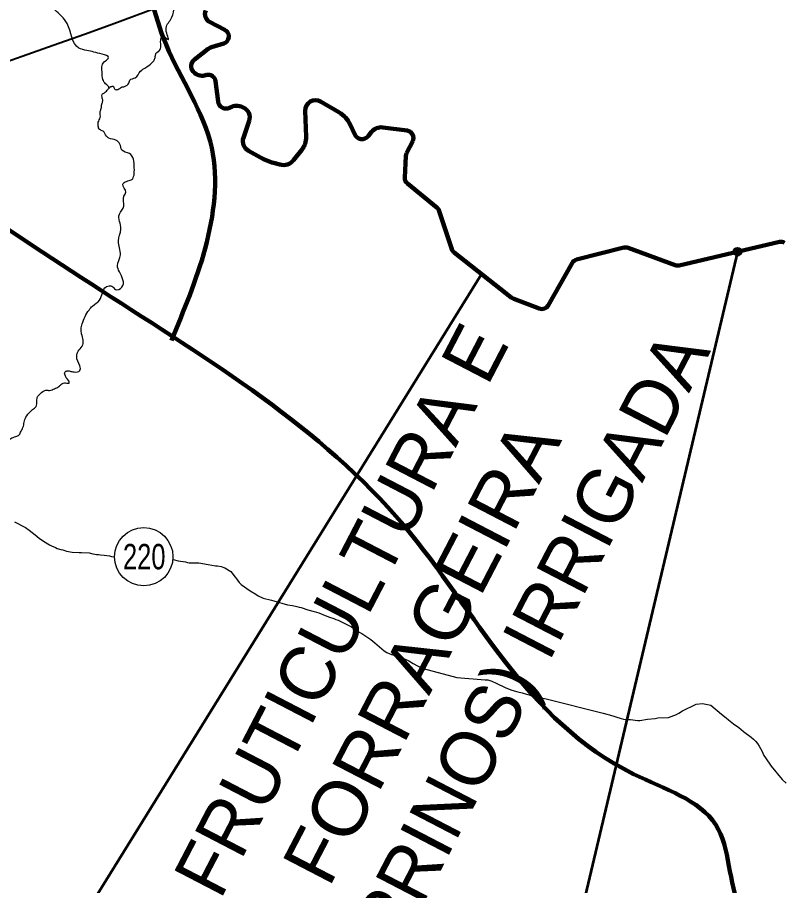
# Model space of a CAD drawing. Extents: x -1643653 to 4543381, y 1624270 to 13878484.
# Drawn here: x 611528 to 622081, y 8957136 to 8969087 of the extents above; entities that cross this region are included whole.
import ezdxf
from ezdxf.enums import TextEntityAlignment as Align

# ---------------------------------------------------------------- set-up
doc = ezdxf.new("R2010")
doc.units = 0
doc.header["$LTSCALE"] = 200
doc.header["$PDMODE"] = 32
doc.header["$PDSIZE"] = 100
for name, color, linetype, lineweight in [('12', 7, 'Continuous', 25), ('24', 7, 'Continuous', 25), ('28', 7, 'Continuous', 53), ('48', 7, 'Continuous', 25), ('60', 7, 'Continuous', 13), ('61', 7, 'Continuous', 90), ('9', 7, 'Continuous', 90)]:
    doc.layers.add(name, color=color, linetype=linetype, lineweight=lineweight)
doc.layers.add('42', color=7, linetype='Continuous')

msp = doc.modelspace()

# ---------------------------------------------------------------- linework, layer by layer
at = {"layer": '12', "lineweight": 40}
msp.add_lwpolyline([(616723.1, 8970254.2), (616475.2, 8970206.7), (616247.5, 8970158.2), (616024, 8970116.8), (615816.8, 8970075.4), (615681.8, 8970025.2), (615145.1, 8969827), (614804, 8969702.3), (614465.5, 8969579.5), (614127, 8969456.8), (613790, 8969340.1), (613461.1, 8969222.4), (613140.4, 8969103.7), (612819.7, 8968986), (612449.8, 8968852.2), (612021.1, 8968699.3), (611592.4, 8968549.4), (611360.5, 8968467.9)], dxfattribs=at)
at = {"layer": '12'}
for points in [[(611490.1, 8962144.2), (611638.5, 8962063.3), (611691.1, 8962029.4), (611771.1, 8961966.4), (611829.3, 8961918.4), (611889.1, 8961876.4), (611971.1, 8961828.5), (611997.8, 8961813.5), (612050.6, 8961788.6), (612077, 8961777.6), (612125.6, 8961761.6), (612153.7, 8961756.7), (612204.9, 8961738.7), (612281.6, 8961727.8), (612380.1, 8961723), (612410.5, 8961723), (612515.1, 8961715.2), (612566.3, 8961705.2), (612591.9, 8961698.3), (612616.6, 8961694.3), (612643, 8961692.3), (612669.5, 8961691.4), (612719.8, 8961683.5), (612795.6, 8961675.6), (612823.8, 8961668.6), (612864.6, 8961663.8)], [(613672.1, 8961625.4), (613738.4, 8961606.9), (613840.6, 8961591.1), (613866.3, 8961585.1), (613888.9, 8961581.1), (613942.1, 8961579.2), (613971.7, 8961581.3), (614023.1, 8961578.3), (614049.5, 8961572.4), (614124.5, 8961561.5), (614153.6, 8961554.5), (614252.3, 8961537.6), (614280.5, 8961536.7), (614332.5, 8961530.8), (614382, 8961510.8), (614463.3, 8961460.9), (614523.8, 8961379.8), (614532.2, 8961372.8), (614580.2, 8961308.8), (614605.9, 8961280.8), (614728.6, 8961192.9), (614806.5, 8961149.9), (614838.9, 8961123.9), (614908, 8961095), (615024.6, 8961065.1), (615056.6, 8961054.2), (615245.1, 8961000.4), (615313.2, 8960990.5), (615372, 8960976.5), (615403.6, 8960970.6), (615432.5, 8960962.6), (615523, 8960932.7), (615612.4, 8960910.8), (615673, 8960889.9), (615762.6, 8960853), (615820.4, 8960833), (615879.2, 8960814.1), (615910, 8960801.1), (615940.9, 8960791.2), (616125.3, 8960698.3), (616228.1, 8960625.3), (616267.4, 8960608.4), (616387.9, 8960522.4), (616444.1, 8960477.5), (616541.1, 8960393.5), (616575, 8960367.5), (616612, 8960346.5), (616675.8, 8960318.6), (616704.8, 8960308.6), (616763.6, 8960286.7), (616854.8, 8960258.8), (616911.9, 8960228.8), (616972.5, 8960193.8), (617033, 8960160.9), (617107.9, 8960123.1)], [(617107.9, 8960123.1), (617571.3, 8960000.1), (617961.2, 8959971.1), (617997, 8959967.1), (618026, 8959959.2), (618054, 8959949.2), (618114.7, 8959924.2), (618235.7, 8959862.3), (618293.7, 8959838.4), (618327.5, 8959827.4), (618413, 8959804.5), (618473.5, 8959791.6), (618533.2, 8959772.7), (618617.9, 8959748.8), (618652.5, 8959740.8), (618682.4, 8959731.8), (618711.4, 8959723.9), (618803.6, 8959709), (619586.3, 8959511.3)], [(619831.3, 8959436.2), (619865.1, 8959428.2), (619897.1, 8959423.3), (619929, 8959423.3), (619960.1, 8959421.4), (620056, 8959410.5), (620088, 8959410.6), (620193.3, 8959426.8), (620302, 8959438.9), (620338.3, 8959444), (620485.1, 8959452.2), (620592.3, 8959491.5), (620626.6, 8959508.6), (620677.1, 8959543.7), (620866.8, 8959636.1), (620950.1, 8959645.3), (621067.6, 8959622.4), (621213.8, 8959498.5), (621277.5, 8959446.5), (621310.7, 8959416.5), (621378.9, 8959364.5), (621451.2, 8959312.6), (621517.4, 8959257.6), (621620.6, 8959177.6), (621652, 8959151.6), (621681.1, 8959122.6), (621709.4, 8959090.6), (621730.8, 8959055.6), (621766, 8958989.6), (621797.6, 8958926.5), (621816.7, 8958894.5), (621897.9, 8958779.4), (622047.1, 8958598.4), (622104.4, 8958547.4)], [(619586.3, 8959511.3), (619636.3, 8959496), (619674.1, 8959485), (619831.3, 8959436.2)]]:
    msp.add_lwpolyline(points, dxfattribs=at)
at = {"layer": '24'}
for points in [[(612667.9, 8967747.4), (612667.9, 8967790.6), (612680.2, 8967833.7), (612689.4, 8967892.3), (612701.8, 8967938.6), (612692.5, 8967987.9), (612692.5, 8968024.9), (612726.4, 8968049.6), (612775.7, 8968098.9), (612785, 8968114.3), (612741.8, 8968172.9), (612704.8, 8968231.5), (612692.5, 8968339.4), (612692.5, 8968425.8), (612738.8, 8968487.5), (612781.9, 8968533.7), (612694.2, 8968580), (612482.9, 8968630.8), (612373, 8968664.6), (612212.4, 8969002.9), (612043.3, 8969189), (611899.7, 8969349.7), (611882.8, 8969392), (612026.5, 8969392), (612187.1, 8969451.2), (612254.7, 8969544.2), (612204, 8969662.7), (612077.2, 8969984.1), (612026.5, 8970153.2), (611967.3, 8970271.6), (612018, 8970415.4), (612059.6, 8970464.8), (612178.6, 8970464.8), (612198.5, 8970524.3), (612143.9, 8970638.6), (612134, 8970737.9), (612183.6, 8970832.2), (612198.5, 8970901.7), (612173.7, 8970996.1), (612153.8, 8971095.4), (612034.7, 8971169.8), (611950.4, 8971234.4), (611811.4, 8971313.8), (611756.8, 8971358.5), (611742, 8971462.8), (611712.2, 8971557.2), (611702.3, 8971636.6), (611756.8, 8971686.2), (611801.5, 8971686.2), (611829.2, 8971666.8), (611881.3, 8971661.6), (611964.6, 8971705.9), (612040.2, 8971737.1), (612128.7, 8971752.8), (612212, 8971778.8), (612238.1, 8971812.7), (612258.9, 8971872.6), (612264.1, 8971989.9), (612258.9, 8972052.5), (612245.9, 8972091.6), (612199, 8972120.2), (612087, 8972203.6), (612029.7, 8972268.8), (611993.3, 8972341.7), (612000.3, 8972381.2), (612077.3, 8972484.1), (612113.3, 8972556.1), (612180.2, 8972607.5), (612231.6, 8972664.1), (612288.1, 8972725.8), (612318.9, 8972792.7), (612396, 8972854.4), (612426.9, 8972905.8), (612468, 8973024.1), (612498.8, 8973137.3), (612550.2, 8973199), (612601.6, 8973286.4), (612606.8, 8973368.7), (612596.5, 8973409.9), (612524.5, 8973471.6), (612478.3, 8973553.9), (612462.8, 8973646.5), (612370.3, 8973888.2), (612396, 8973991.1), (612432, 8974057.9), (612406.3, 8974140.2), (612416.6, 8974160.8), (612473.1, 8974181.4), (612555.4, 8974299.7), (612622.2, 8974397.4), (612653, 8974423.1)], [(612786.7, 8968107.3), (612801.6, 8968128.4), (612825.4, 8968137.6), (612841.8, 8968141.2), (612849.1, 8968135.7), (612863.8, 8968104.6), (612885.7, 8968091.8), (612907.7, 8968095.5), (612936.9, 8968110.1), (612958.9, 8968126.6), (613002.8, 8968135.7), (613019.2, 8968144.9), (613052.1, 8968168.7), (613075.9, 8968223.6), (613149.1, 8968256.5), (613222.2, 8968346.2), (613291.7, 8968393.7), (613379.5, 8968463.3), (613410.6, 8968499.9), (613419.7, 8968521.8), (613428.9, 8968573.1), (613434.3, 8968587.7), (613492.9, 8968642.6), (613500.2, 8968675.6), (613500.2, 8968774.4), (613520.8, 8968819.7), (613563.5, 8968810.2), (613601.5, 8968781.7), (613573, 8968914.7), (613639.4, 8969062), (613682.2, 8969190.2), (613720.1, 8969337.5), (613710.7, 8969399.2), (613677.4, 8969432.5), (613601.5, 8969437.2), (613577.7, 8969451.5), (613558.7, 8969522.8), (613558.7, 8969603.5), (613644.2, 8969670), (613758.1, 8969741.3), (613791.3, 8969793.5), (613772.4, 8969850.5), (613667.9, 8969964.5), (613648.9, 8970026.3), (613691.7, 8970145), (613767.6, 8970301.8), (613881.6, 8970377.8), (613929, 8970392), (613962.2, 8970444.3), (613976.5, 8970529.8), (614009.7, 8970567.8), (614047.7, 8970658), (614166.4, 8970700.8), (614261.3, 8970800.5), (614342, 8970890.8), (614437, 8970938.3), (614503.4, 8971071.3), (614560.4, 8971137.8), (614584.1, 8971209.1), (614565.1, 8971304.1), (614531.9, 8971432.3), (614503.4, 8971489.3), (614403.7, 8971541.6), (614384.7, 8971608.1), (614399, 8971741.1), (614508.2, 8971921.6), (614660.1, 8972083.1), (614712.3, 8972154.3), (614750.3, 8972154.3), (614793, 8972097.3), (614854.7, 8972064.1), (614873.7, 8972111.6), (614816.7, 8972387.1), (614812, 8972505.8), (614840.4, 8972594.7), (614887.9, 8972703.9), (614973.4, 8972751.4), (615039.8, 8972760.9), (615187, 8972836.9), (615272.4, 8972998.4), (615315.2, 8973159.9), (615348.4, 8973316.7)], [(610437.2, 8962206.7), (610489.2, 8962352.5), (610507, 8962405.6), (610591.1, 8962494.2), (610608.8, 8962534.1), (610569, 8962587.3), (610569, 8962636), (610622.1, 8962671.5), (610723.9, 8962746.8), (610781.5, 8962826.6), (610843.5, 8962831), (610865.6, 8962932.9), (610878.9, 8962999.4), (610927.6, 8963021.5), (610989.6, 8963039.3), (611153.5, 8963052.6), (611237.6, 8963092.4), (611326.2, 8963170.3), (611391.1, 8963243.8), (611437.2, 8963291.6), (611507.3, 8963317.3), (611551.7, 8963341.2), (611579, 8963390.8), (611611.5, 8963460.9), (611625.2, 8963534.4), (611655.9, 8963601), (611737.9, 8963688.2), (611785.7, 8963732.7), (611797.7, 8963804.5), (611808, 8963871.1), (611830.2, 8963895.1), (611896.8, 8963948.1), (611919, 8963954.9), (611970.2, 8963951.5), (612038.6, 8963975.4), (612098.4, 8964004.5), (612127.4, 8964033.5), (612190.6, 8964055.8), (612224.8, 8964050.6), (612238.5, 8964052.3), (612240.2, 8964069.4), (612206, 8964115.6), (612185.5, 8964161.7), (612177, 8964187.4), (612183.8, 8964207.9), (612226.5, 8964221.6), (612276, 8964211.3), (612310.2, 8964206.2), (612354.6, 8964207.9), (612385.4, 8964225), (612393.9, 8964254), (612385.4, 8964289.9), (612343.5, 8964423.3), (612364, 8964491.7), (612418.7, 8964560.1), (612432.3, 8964642.1), (612411.8, 8964731), (612405, 8964792.5), (612418.7, 8964867.8), (612514.3, 8965059.2), (612562.2, 8965113.9), (612657.8, 8965196), (612753.5, 8965380.6), (612828.7, 8965387.4), (612876.5, 8965339.6), (612965.4, 8965373.7), (612931.2, 8965585.7), (612903.9, 8965667.8), (612944.9, 8965818.2), (612917.5, 8966009.7), (612951.7, 8966173.8), (612931.2, 8966378.9), (612992.7, 8966488.3), (612992.7, 8966625.1), (613020, 8966679.8), (612979, 8966789.2), (613026.9, 8966830.2), (613095.2, 8966850.7), (613136.2, 8967014.8), (613067.9, 8967213.1), (612965.4, 8967261), (612938, 8967343), (612883.4, 8967397.7), (612787.7, 8967425.1), (612753.5, 8967452.4), (612705.7, 8967520.8), (612658.6, 8967543.9), (612640.1, 8967590.1), (612640.1, 8967642.6), (612667.9, 8967707.3), (612667.9, 8967747.4)]]:
    msp.add_spline(points, degree=3, dxfattribs=at)
at = {"layer": '28'}
for p, q in [((619220.9, 8965753.9), (619869, 8965917.2)), ((619220.9, 8965753.9), (619869, 8965917.2)), ((619927.8, 8965914.1), (620574.7, 8965677)), ((619927.8, 8965914.1), (620574.7, 8965677)), ((621434.1, 8965861.3), (618611.5, 8953933.2)), ((620631.9, 8965673.6), (621434.1, 8965861.3)), ((618829.8, 8965123.2), (619158.2, 8965706)), ((618829.8, 8965123.2), (619158.2, 8965706)), ((618356.7, 8965212), (618707.1, 8965078.8)), ((618356.7, 8965212), (618707.1, 8965078.8))]:
    msp.add_line(p, q, dxfattribs=at)
for points in [[(620631.9, 8965673.6), (621434.1, 8965861.3), (618611.5, 8953933.2), (618257.6, 8953925.9)], [(612430.1, 8956693.8), (617911.2, 8965554.7), (618251.3, 8965287.2), (618322.3, 8965231.4)], [(612430.2, 8956693.8), (617911.2, 8965554.7), (618251.3, 8965287.2), (618322.3, 8965231.4)]]:
    msp.add_lwpolyline(points, dxfattribs=at)
for centre, radius, start, end in [((619893.4, 8965820.2), 100, 69.87097, 104.14129), ((619893.4, 8965820.2), 100, 69.87097, 104.14129), ((619245.3, 8965657), 100, 104.14129, 150.60262), ((619245.3, 8965657), 100, 104.14129, 150.60262), ((620609.1, 8965770.9), 100, 249.87097, 283.17463), ((620609.1, 8965770.9), 100, 249.87097, 283.17463), ((618403.3, 8965334.4), 131, 231.82651, 249.1896), ((618403.3, 8965334.4), 131, 231.82651, 249.1896), ((618742.6, 8965172.3), 100, 249.1896, 330.60262), ((618742.6, 8965172.3), 100, 249.1896, 330.60262)]:
    msp.add_arc(centre, radius, start, end, dxfattribs=at)
msp.add_point((621434.1, 8965861.3), dxfattribs=at)
at = {"layer": '48'}
msp.add_circle((613266.4, 8961662.9), 401.3, dxfattribs=at)
at = {"layer": '60', "lineweight": 25}
msp.add_spline([(814781, 9009175.5), (814787.2, 9009173.4), (814796.9, 9009173.4), (814799.4, 9009172.4), (814805.1, 9009174.5), (814805.6, 9009176.5), (814811.7, 9009179.5), (814811.7, 9009179.5), (814801.5, 9009181), (814790.7, 9009181.5), (814784.1, 9009183.1), (814777.4, 9009185.1), (814778.4, 9009175.5)], degree=3, dxfattribs=at)
at = {"layer": '61'}
for p, q in [((614172.6, 8969023.4), (614383.5, 8968913.2)), ((614172.6, 8969023.4), (614383.5, 8968913.2)), ((614150.7, 8968652.4), (614064.8, 8968584.3)), ((614150.7, 8968652.4), (614064.8, 8968584.3)), ((614366.3, 8968728.9), (614200.2, 8968678.3)), ((614366.3, 8968728.9), (614200.2, 8968678.3)), ((614064.8, 8968584.3), (613961.3, 8968502.3)), ((614064.8, 8968584.3), (613961.3, 8968502.3)), ((613947.4, 8968343), (613955.6, 8968333.8)), ((613947.4, 8968343), (613955.6, 8968333.8)), ((614102, 8968287.5), (614131.4, 8968294.4)), ((614102, 8968287.5), (614131.4, 8968294.4)), ((614253.6, 8968209.2), (614288, 8967928)), ((614253.6, 8968209.2), (614288, 8967928)), ((614446.6, 8967843.1), (614455.8, 8967847.7)), ((614446.6, 8967843.1), (614455.8, 8967847.7)), ((614626.2, 8967852), (614634.4, 8967848.4)), ((614626.2, 8967852), (614634.4, 8967848.4)), ((615698.6, 8967927.7), (615951.5, 8967780.3)), ((615698.6, 8967927.7), (615951.5, 8967780.3)), ((615499.8, 8967442.5), (615488.2, 8967802.2)), ((615499.8, 8967442.5), (615488.2, 8967802.2)), ((614715.9, 8967663), (614637, 8967430)), ((614715.9, 8967663), (614637, 8967430)), ((616105.2, 8967611.2), (616167.8, 8967475.8)), ((616105.2, 8967611.2), (616167.8, 8967475.8)), ((616554.7, 8967572.4), (616889.3, 8967528)), ((616554.7, 8967572.4), (616889.3, 8967528)), ((616353.2, 8967452.8), (616400, 8967510.7)), ((616353.2, 8967452.8), (616400, 8967510.7)), ((616965.5, 8967384), (616881.8, 8967217.2)), ((616965.5, 8967384), (616881.8, 8967217.2)), ((614705.7, 8967251), (614870.3, 8967158.7)), ((614705.7, 8967251), (614870.3, 8967158.7)), ((615326.7, 8967122.2), (615440.9, 8967265.2)), ((615326.7, 8967122.2), (615440.9, 8967265.2)), ((616871.3, 8967177.7), (616855.6, 8966883.2)), ((616871.3, 8967177.7), (616855.6, 8966883.2)), ((615053, 8967084.1), (615139.1, 8967060.8)), ((615053, 8967084.1), (615139.1, 8967060.8)), ((616892.2, 8966800.4), (617300, 8966467.5)), ((616892.2, 8966800.4), (617300, 8966467.5)), ((617331.8, 8966421.2), (617504.2, 8965895.9)), ((617331.8, 8966421.2), (617504.2, 8965895.9)), ((619220.9, 8965753.9), (619869, 8965917.2)), ((619220.9, 8965753.9), (619869, 8965917.2)), ((619927.8, 8965914.1), (620574.7, 8965677)), ((619927.8, 8965914.1), (620574.7, 8965677)), ((620631.9, 8965673.6), (622009.8, 8965996.1)), ((620631.9, 8965673.6), (622009.8, 8965996.1)), ((617537.4, 8965848.5), (618251.3, 8965287.2)), ((617537.4, 8965848.5), (618251.3, 8965287.2)), ((618829.8, 8965123.2), (619158.2, 8965706)), ((618829.8, 8965123.2), (619158.2, 8965706)), ((618251.3, 8965287.2), (618322.3, 8965231.4)), ((618251.3, 8965287.2), (618322.3, 8965231.4)), ((618356.7, 8965212), (618707.1, 8965078.8)), ((618356.7, 8965212), (618707.1, 8965078.8))]:
    msp.add_line(p, q, dxfattribs=at)
for centre, radius, start, end in [((614228.1, 8969129.7), 120, 154.48613, 242.40656), ((614228.1, 8969129.7), 120, 154.48613, 242.40656), ((614337.2, 8968824.5), 100, 286.93285, 62.40656), ((614337.2, 8968824.5), 100, 286.93285, 62.40656), ((614243.9, 8968534.8), 150, 106.93285, 128.38201), ((614243.9, 8968534.8), 150, 106.93285, 128.38201), ((614029.6, 8968416.1), 110, 128.38201, 221.65535), ((614029.6, 8968416.1), 110, 128.38201, 221.65535), ((614067.6, 8968433.5), 150, 221.65535, 283.25471), ((614067.6, 8968433.5), 150, 221.65535, 283.25471), ((614154.3, 8968197.1), 100, 6.98316, 103.25471), ((614154.3, 8968197.1), 100, 6.98316, 103.25471), ((614397.2, 8967941.4), 110, 186.98316, 296.66333), ((614397.2, 8967941.4), 110, 186.98316, 296.66333), ((615628.1, 8967806.7), 140, 59.77455, 181.8502), ((615628.1, 8967806.7), 140, 59.77455, 181.8502), ((614545.5, 8967669), 200, 66.20688, 116.66333), ((614545.5, 8967669), 200, 66.20688, 116.66333), ((614573.9, 8967711.1), 150, 341.27964, 66.20688), ((614573.9, 8967711.1), 150, 341.27964, 66.20688), ((615760.2, 8967452), 380, 24.78411, 59.77455), ((615760.2, 8967452), 380, 24.78411, 59.77455), ((616532.3, 8967403.9), 170, 82.43414, 141.08234), ((616532.3, 8967403.9), 170, 82.43414, 141.08234), ((616267.6, 8967521.9), 110, 204.78411, 321.08234), ((616267.6, 8967521.9), 110, 204.78411, 321.08234), ((616876.1, 8967428.9), 100, 333.36425, 82.43414), ((616876.1, 8967428.9), 100, 333.36425, 82.43414), ((614779, 8967381.9), 150, 161.27964, 240.70273), ((614779, 8967381.9), 150, 161.27964, 240.70273), ((615229.9, 8967433.7), 270, 321.38487, 1.8502), ((615229.9, 8967433.7), 270, 321.38487, 1.8502), ((616971.2, 8967172.3), 100, 153.36425, 176.94687), ((616971.2, 8967172.3), 100, 153.36425, 176.94687), ((615261.7, 8967856.3), 800, 240.70273, 254.87599), ((615261.7, 8967856.3), 800, 240.70273, 254.87599), ((615186, 8967234.6), 180, 254.87599, 321.38487), ((615186, 8967234.6), 180, 254.87599, 321.38487), ((616955.5, 8966877.9), 100, 176.94687, 230.77122), ((616955.5, 8966877.9), 100, 176.94687, 230.77122), ((617236.8, 8966390), 100, 18.17015, 50.77122), ((617236.8, 8966390), 100, 18.17015, 50.77122), ((619893.4, 8965820.2), 100, 69.87097, 104.14129), ((619893.4, 8965820.2), 100, 69.87097, 104.14129), ((622032.6, 8965898.7), 100, 60.76555, 103.17463), ((622032.6, 8965898.7), 100, 60.76555, 103.17463), ((617599.2, 8965927.1), 100, 198.17015, 231.82651), ((617599.2, 8965927.1), 100, 198.17015, 231.82651), ((619245.3, 8965657), 100, 104.14129, 150.60262), ((619245.3, 8965657), 100, 104.14129, 150.60262), ((620609.1, 8965770.9), 100, 249.87097, 283.17463), ((620609.1, 8965770.9), 100, 249.87097, 283.17463), ((618403.3, 8965334.4), 131, 231.82651, 249.1896), ((618403.3, 8965334.4), 131, 231.82651, 249.1896), ((618742.6, 8965172.3), 100, 249.1896, 330.60262), ((618742.6, 8965172.3), 100, 249.1896, 330.60262)]:
    msp.add_arc(centre, radius, start, end, dxfattribs=at)
at = {"layer": '9'}
for points in [[(607019.9, 8987628.8), (608117.9, 8987072.5), (609319, 8986220.3), (609831, 8985717.6), (610444.6, 8985240.9), (611083, 8984865.7), (611314.6, 8984437), (611367.4, 8984108.2), (611371.5, 8983424.7), (611351.3, 8982538.5), (611228.8, 8981727.5), (611158.3, 8980739.6), (611137.7, 8979929.4), (611547.1, 8979552.5), (611828.5, 8979301.3), (612340.6, 8978773.3), (612648.8, 8978294.5), (612832.8, 8977308.5), (612940.5, 8976321.9), (612949.5, 8974803), (612829.3, 8973612.2), (613105.4, 8971372.7), (613572.8, 8968712.3), (614200.8, 8967292.3), (614110, 8965907), (613645.9, 8964639.4)], [(592698.5, 8977198.4), (599903.5, 8973292.7), (608459.2, 8968138.2), (612674.8, 8965332.6), (616842, 8962096.4), (620005, 8958671.2), (621134, 8957974.7), (621473.4, 8956805.3), (621586.2, 8956597.5)]]:
    msp.add_spline(points, degree=3, dxfattribs=at)

# ---------------------------------------------------------------- texts
at = {"layer": '42'}
for s, p in [('FRUTICULTURA E', (616310.3, 8960758.8)), ('(CAPRINOS) IRRIGADA', (618528.4, 8959605.8))]:
    msp.add_text(s, height=750, rotation=62.534, dxfattribs=at).set_placement(p, align=Align.CENTER)
at = {"layer": '42', "width": 1.05}
msp.add_text('FORRAGEIRA', height=750, rotation=62.534, dxfattribs=at).set_placement((617419.3, 8960182.3), align=Align.CENTER)
at = {"layer": '48', "width": 0.75}
msp.add_text('220', height=350, dxfattribs=at).set_placement((613273, 8961489.6), align=Align.CENTER)

doc.saveas('drawing.dxf')
